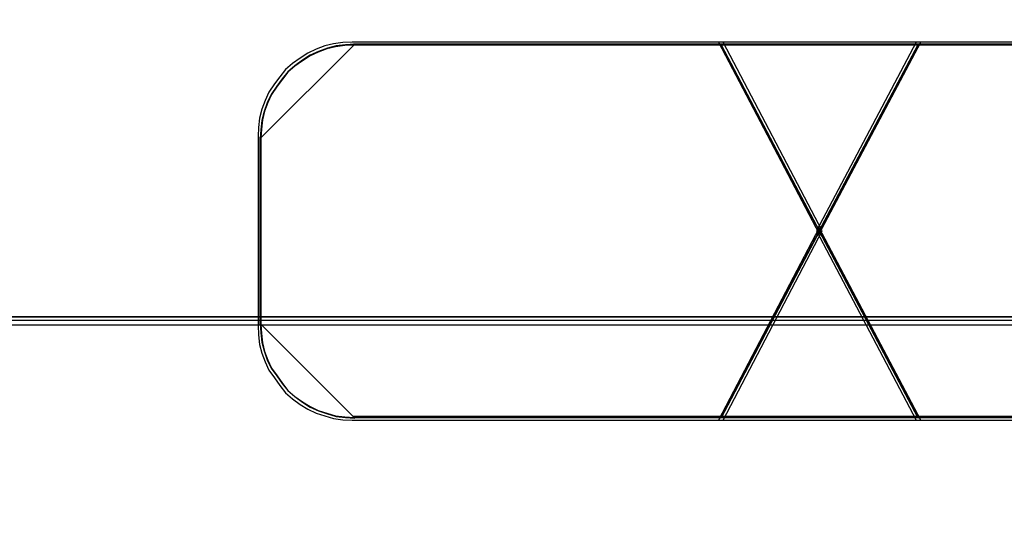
# Model space of a CAD drawing. Header units: millimetres. Extents: x -1290 to 1795, y -4192 to -1311.
# Tile 346 of 656: x 1536.36 to 1538.49, y -3717.61 to -3716.55. Entities that reach past the tile are written whole.
import ezdxf

# ---------------------------------------------------------------- set-up
doc = ezdxf.new("R2010")
doc.units = ezdxf.units.MM
doc.layers.add('30', color=7, linetype='Continuous')
doc.layers.add('45', color=7, linetype='Continuous')
doc.layers.add('Aparatura', color=7, linetype='Continuous', lineweight=13)

# ---------------------------------------------------------------- blocks, each defined once
blk = doc.blocks.new('*U241')
at = {"layer": '30', "color": 7}
for points in [[(764.797637, -562.409592), (117.203183, -562.409592), (117.203183, -563.929167), (117.203183, -584.997873), (117.203183, -586.476379), (764.797637, -586.476379), (764.797637, -584.997873), (764.797637, -563.929167), (764.797637, -562.409592)], [(117.203183, -586.390201), (764.797637, -586.390201), (117.203183, -586.390201)], [(764.797637, -586.390201), (117.203183, -586.390201), (117.203183, -587.886334), (117.203183, -589.465585), (117.203183, -592.000698), (764.797637, -592.000698), (764.797637, -589.465585), (764.797637, -587.886334), (764.797637, -586.390201)], [(764.754661, -586.431495), (117.246158, -586.431495), (117.246158, -587.905125), (117.246158, -589.460624), (117.246158, -591.957609), (764.754661, -591.957609), (764.754661, -589.460624), (764.754661, -587.905125), (764.754661, -586.431495)]]:
    blk.add_lwpolyline(points, close=True, dxfattribs=at)
blk = doc.blocks.new('*U244')
at = {"layer": '45', "color": 3}
for points in [[(197.395461, -587.548208), (198.462719, -585.50661), (197.395461, -583.470948), (193.397664, -583.470948), (193.297425, -583.476883), (193.197185, -583.488752), (193.102842, -583.512492), (193.008498, -583.548101), (192.920052, -583.589645), (192.837501, -583.643059), (192.754951, -583.702408), (192.678297, -583.767691), (192.619332, -583.844845), (192.560368, -583.921998), (192.501403, -584.011021), (192.460128, -584.100045), (192.424749, -584.195003), (192.401164, -584.289961), (192.389371, -584.390854), (192.383474, -584.485812), (192.383474, -586.527409), (192.389371, -586.628302), (192.401164, -586.729195), (192.424749, -586.824153), (192.460128, -586.919111), (192.501403, -587.008134), (192.560368, -587.091222), (192.619332, -587.174311), (192.678297, -587.251464), (192.754951, -587.316748), (192.837501, -587.376096), (192.920052, -587.42951), (193.008498, -587.471054), (193.102842, -587.500729), (193.197185, -587.530403), (193.297425, -587.542273), (193.397664, -587.548208), (197.395461, -587.548208)], [(197.395461, -587.548208), (198.462719, -585.50661), (197.395461, -583.470948), (193.397664, -583.470948), (193.297425, -583.476883), (193.197185, -583.488752), (193.102842, -583.512492), (193.008498, -583.548101), (192.920052, -583.589645), (192.837501, -583.643059), (192.754951, -583.702408), (192.678297, -583.767691), (192.619332, -583.844845), (192.560368, -583.921998), (192.501403, -584.011021), (192.460128, -584.100045), (192.424749, -584.195003), (192.401164, -584.289961), (192.389371, -584.390854), (192.383474, -584.485812), (192.383474, -586.527409), (192.389371, -586.628302), (192.401164, -586.729195), (192.424749, -586.824153), (192.460128, -586.919111), (192.501403, -587.008134), (192.560368, -587.091222), (192.619332, -587.174311), (192.678297, -587.251464), (192.754951, -587.316748), (192.837501, -587.376096), (192.920052, -587.42951), (193.008498, -587.471054), (193.102842, -587.500729), (193.197185, -587.530403), (193.297425, -587.542273), (193.397664, -587.548208), (197.395461, -587.548208)], [(197.395461, -587.548208), (198.462719, -585.50661), (197.395461, -583.470948), (193.397664, -583.470948), (193.297425, -583.476883), (193.197185, -583.488752), (193.102842, -583.512492), (193.008498, -583.548101), (192.920052, -583.589645), (192.837501, -583.643059), (192.754951, -583.702408), (192.678297, -583.767691), (192.619332, -583.844845), (192.560368, -583.921998), (192.501403, -584.011021), (192.460128, -584.100045), (192.424749, -584.195003), (192.401164, -584.289961), (192.389371, -584.390854), (192.383474, -584.485812), (192.383474, -586.527409), (192.389371, -586.628302), (192.401164, -586.729195), (192.424749, -586.824153), (192.460128, -586.919111), (192.501403, -587.008134), (192.560368, -587.091222), (192.619332, -587.174311), (192.678297, -587.251464), (192.754951, -587.316748), (192.837501, -587.376096), (192.920052, -587.42951), (193.008498, -587.471054), (193.102842, -587.500729), (193.197185, -587.530403), (193.297425, -587.542273), (193.397664, -587.548208), (197.395461, -587.548208)], [(197.395461, -583.470948), (193.397664, -583.470948), (193.297425, -583.476883), (193.197185, -583.488752), (193.102842, -583.512492), (193.008498, -583.548101), (192.920052, -583.589645), (192.837501, -583.643059), (192.754951, -583.702408), (192.678297, -583.767691), (192.619332, -583.844845), (192.560368, -583.921998), (192.501403, -584.011021), (192.460128, -584.100045), (192.424749, -584.195003), (192.401164, -584.289961), (192.389371, -584.390854), (192.383474, -584.485812), (192.383474, -586.527409), (192.389371, -586.628302), (192.401164, -586.729195), (192.424749, -586.824153), (192.460128, -586.919111), (192.501403, -587.008134), (192.560368, -587.091222), (192.619332, -587.174311), (192.678297, -587.251464), (192.754951, -587.316748), (192.837501, -587.376096), (192.920052, -587.42951), (193.008498, -587.471054), (193.102842, -587.500729), (193.197185, -587.530403), (193.297425, -587.542273), (193.397664, -587.548208), (197.395461, -587.548208), (198.462719, -585.50661), (197.395461, -583.470948)], [(198.462719, -585.50661), (197.395461, -583.470948), (193.397664, -583.470948), (193.297425, -583.476883), (193.197185, -583.488752), (193.102842, -583.512492), (193.008498, -583.548101), (192.920052, -583.589645), (192.837501, -583.643059), (192.754951, -583.702408), (192.678297, -583.767691), (192.619332, -583.844845), (192.560368, -583.921998), (192.501403, -584.011021), (192.460128, -584.100045), (192.424749, -584.195003), (192.401164, -584.289961), (192.389371, -584.390854), (192.383474, -584.485812), (192.383474, -586.527409), (192.389371, -586.628302), (192.401164, -586.729195), (192.424749, -586.824153), (192.460128, -586.919111), (192.501403, -587.008134), (192.560368, -587.091222), (192.619332, -587.174311), (192.678297, -587.251464), (192.754951, -587.316748), (192.837501, -587.376096), (192.920052, -587.42951), (193.008498, -587.471054), (193.102842, -587.500729), (193.197185, -587.530403), (193.297425, -587.542273), (193.397664, -587.548208), (197.395461, -587.548208), (198.462719, -585.50661)], [(197.395461, -587.548208), (198.462719, -585.50661), (197.395461, -583.470948), (193.397664, -583.470948), (193.297425, -583.476883), (193.197185, -583.488752), (193.102842, -583.512492), (193.008498, -583.548101), (192.920052, -583.589645), (192.837501, -583.643059), (192.754951, -583.702408), (192.678297, -583.767691), (192.619332, -583.844845), (192.560368, -583.921998), (192.501403, -584.011021), (192.460128, -584.100045), (192.424749, -584.195003), (192.401164, -584.289961), (192.389371, -584.390854), (192.383474, -584.485812), (192.383474, -586.527409), (192.389371, -586.628302), (192.401164, -586.729195), (192.424749, -586.824153), (192.460128, -586.919111), (192.501403, -587.008134), (192.560368, -587.091222), (192.619332, -587.174311), (192.678297, -587.251464), (192.754951, -587.316748), (192.837501, -587.376096), (192.920052, -587.42951), (193.008498, -587.471054), (193.102842, -587.500729), (193.197185, -587.530403), (193.297425, -587.542273), (193.397664, -587.548208), (197.395461, -587.548208)], [(197.343565, -583.470948), (198.431064, -585.539201), (199.524572, -583.470948), (197.343565, -583.470948)], [(199.524572, -583.470948), (197.343565, -583.470948), (198.431064, -585.539201), (199.524572, -583.470948)], [(198.431064, -585.539201), (199.524572, -583.470948), (197.343565, -583.470948), (198.431064, -585.539201)], [(199.524572, -583.470948), (197.343565, -583.470948), (198.431064, -585.539201), (199.524572, -583.470948)], [(199.524572, -583.470948), (197.343565, -583.470948), (198.431064, -585.539201), (199.524572, -583.470948)], [(199.524572, -583.470948), (197.343565, -583.470948), (198.431064, -585.539201), (199.524572, -583.470948)], [(199.524572, -583.470948), (197.343565, -583.470948), (198.431064, -585.539201), (199.524572, -583.470948)], [(193.427421, -583.494287), (193.326541, -583.50023), (193.225661, -583.512115), (193.130715, -583.535885), (193.035769, -583.57154), (192.946757, -583.613138), (192.86368, -583.666621), (192.780602, -583.726046), (192.703458, -583.791414), (192.644117, -583.868667), (192.584776, -583.94592), (192.525435, -584.035058), (192.483896, -584.124196), (192.448291, -584.219276), (192.424555, -584.314357), (192.412687, -584.41538), (192.406753, -584.51046), (193.427421, -583.494287)], [(197.375708, -587.517687), (198.432278, -585.507554), (197.375708, -583.503264), (193.417948, -583.503264), (193.318713, -583.509108), (193.219477, -583.520794), (193.126078, -583.544168), (193.03268, -583.579228), (192.945119, -583.620132), (192.863395, -583.672723), (192.781672, -583.731157), (192.705785, -583.795435), (192.647411, -583.871399), (192.589037, -583.947363), (192.530663, -584.035014), (192.489801, -584.122666), (192.454777, -584.21616), (192.431427, -584.309655), (192.419753, -584.408993), (192.413915, -584.502487), (192.413915, -586.51262), (192.419753, -586.611958), (192.431427, -586.711296), (192.454777, -586.804791), (192.489801, -586.898285), (192.530663, -586.985936), (192.589037, -587.067744), (192.647411, -587.149552), (192.705785, -587.225516), (192.781672, -587.289794), (192.863395, -587.348228), (192.945119, -587.400819), (193.03268, -587.441722), (193.126078, -587.470939), (193.219477, -587.500156), (193.318713, -587.511843), (193.417948, -587.517687), (197.375708, -587.517687)], [(197.375708, -587.517687), (198.432278, -585.507554), (197.375708, -583.503264), (193.417948, -583.503264), (193.318713, -583.509108), (193.219477, -583.520794), (193.126078, -583.544168), (193.03268, -583.579228), (192.945119, -583.620132), (192.863395, -583.672723), (192.781672, -583.731157), (192.705785, -583.795435), (192.647411, -583.871399), (192.589037, -583.947363), (192.530663, -584.035014), (192.489801, -584.122666), (192.454777, -584.21616), (192.431427, -584.309655), (192.419753, -584.408993), (192.413915, -584.502487), (192.413915, -586.51262), (192.419753, -586.611958), (192.431427, -586.711296), (192.454777, -586.804791), (192.489801, -586.898285), (192.530663, -586.985936), (192.589037, -587.067744), (192.647411, -587.149552), (192.705785, -587.225516), (192.781672, -587.289794), (192.863395, -587.348228), (192.945119, -587.400819), (193.03268, -587.441722), (193.126078, -587.470939), (193.219477, -587.500156), (193.318713, -587.511843), (193.417948, -587.517687), (197.375708, -587.517687)], [(197.375708, -587.517687), (198.432278, -585.507554), (197.375708, -583.503264), (193.417948, -583.503264), (193.318713, -583.509108), (193.219477, -583.520794), (193.126078, -583.544168), (193.03268, -583.579228), (192.945119, -583.620132), (192.863395, -583.672723), (192.781672, -583.731157), (192.705785, -583.795435), (192.647411, -583.871399), (192.589037, -583.947363), (192.530663, -584.035014), (192.489801, -584.122666), (192.454777, -584.21616), (192.431427, -584.309655), (192.419753, -584.408993), (192.413915, -584.502487), (192.413915, -586.51262), (192.419753, -586.611958), (192.431427, -586.711296), (192.454777, -586.804791), (192.489801, -586.898285), (192.530663, -586.985936), (192.589037, -587.067744), (192.647411, -587.149552), (192.705785, -587.225516), (192.781672, -587.289794), (192.863395, -587.348228), (192.945119, -587.400819), (193.03268, -587.441722), (193.126078, -587.470939), (193.219477, -587.500156), (193.318713, -587.511843), (193.417948, -587.517687), (197.375708, -587.517687)], [(197.375708, -583.503264), (193.417948, -583.503264), (193.318713, -583.509108), (193.219477, -583.520794), (193.126078, -583.544168), (193.03268, -583.579228), (192.945119, -583.620132), (192.863395, -583.672723), (192.781672, -583.731157), (192.705785, -583.795435), (192.647411, -583.871399), (192.589037, -583.947363), (192.530663, -584.035014), (192.489801, -584.122666), (192.454777, -584.21616), (192.431427, -584.309655), (192.419753, -584.408993), (192.413915, -584.502487), (192.413915, -586.51262), (192.419753, -586.611958), (192.431427, -586.711296), (192.454777, -586.804791), (192.489801, -586.898285), (192.530663, -586.985936), (192.589037, -587.067744), (192.647411, -587.149552), (192.705785, -587.225516), (192.781672, -587.289794), (192.863395, -587.348228), (192.945119, -587.400819), (193.03268, -587.441722), (193.126078, -587.470939), (193.219477, -587.500156), (193.318713, -587.511843), (193.417948, -587.517687), (197.375708, -587.517687), (198.432278, -585.507554), (197.375708, -583.503264)], [(198.432278, -585.507554), (197.375708, -583.503264), (193.417948, -583.503264), (193.318713, -583.509108), (193.219477, -583.520794), (193.126078, -583.544168), (193.03268, -583.579228), (192.945119, -583.620132), (192.863395, -583.672723), (192.781672, -583.731157), (192.705785, -583.795435), (192.647411, -583.871399), (192.589037, -583.947363), (192.530663, -584.035014), (192.489801, -584.122666), (192.454777, -584.21616), (192.431427, -584.309655), (192.419753, -584.408993), (192.413915, -584.502487), (192.413915, -586.51262), (192.419753, -586.611958), (192.431427, -586.711296), (192.454777, -586.804791), (192.489801, -586.898285), (192.530663, -586.985936), (192.589037, -587.067744), (192.647411, -587.149552), (192.705785, -587.225516), (192.781672, -587.289794), (192.863395, -587.348228), (192.945119, -587.400819), (193.03268, -587.441722), (193.126078, -587.470939), (193.219477, -587.500156), (193.318713, -587.511843), (193.417948, -587.517687), (197.375708, -587.517687), (198.432278, -585.507554)], [(197.375708, -587.517687), (198.432278, -585.507554), (197.375708, -583.503264), (193.417948, -583.503264), (193.318713, -583.509108), (193.219477, -583.520794), (193.126078, -583.544168), (193.03268, -583.579228), (192.945119, -583.620132), (192.863395, -583.672723), (192.781672, -583.731157), (192.705785, -583.795435), (192.647411, -583.871399), (192.589037, -583.947363), (192.530663, -584.035014), (192.489801, -584.122666), (192.454777, -584.21616), (192.431427, -584.309655), (192.419753, -584.408993), (192.413915, -584.502487), (192.413915, -586.51262), (192.419753, -586.611958), (192.431427, -586.711296), (192.454777, -586.804791), (192.489801, -586.898285), (192.530663, -586.985936), (192.589037, -587.067744), (192.647411, -587.149552), (192.705785, -587.225516), (192.781672, -587.289794), (192.863395, -587.348228), (192.945119, -587.400819), (193.03268, -587.441722), (193.126078, -587.470939), (193.219477, -587.500156), (193.318713, -587.511843), (193.417948, -587.517687), (197.375708, -587.517687)], [(203.45146, -583.494287), (193.411305, -583.494287), (203.45146, -583.494287)], [(197.366843, -583.494287), (199.501294, -587.524868), (197.366843, -583.494287)], [(199.501294, -583.494287), (197.366843, -587.524868), (199.501294, -583.494287)], [(197.374006, -583.503264), (198.431148, -585.506885), (199.494131, -583.503264), (197.374006, -583.503264)], [(199.494131, -583.503264), (197.374006, -583.503264), (198.431148, -585.506885), (199.494131, -583.503264)], [(198.431148, -585.506885), (199.494131, -583.503264), (197.374006, -583.503264), (198.431148, -585.506885)], [(199.494131, -583.503264), (197.374006, -583.503264), (198.431148, -585.506885), (199.494131, -583.503264)], [(199.494131, -583.503264), (197.374006, -583.503264), (198.431148, -585.506885), (199.494131, -583.503264)], [(199.494131, -583.503264), (197.374006, -583.503264), (198.431148, -585.506885), (199.494131, -583.503264)], [(199.494131, -583.503264), (197.374006, -583.503264), (198.431148, -585.506885), (199.494131, -583.503264)], [(192.406753, -584.494302), (192.406753, -586.519467), (192.406753, -584.494302)], [(199.524572, -587.548208), (198.431064, -585.474568), (197.343565, -587.548208), (199.524572, -587.548208)], [(199.524572, -587.548208), (198.431064, -585.474568), (197.343565, -587.548208), (199.524572, -587.548208)], [(199.524572, -587.548208), (198.431064, -585.474568), (197.343565, -587.548208), (199.524572, -587.548208)], [(199.524572, -587.548208), (198.431064, -585.474568), (197.343565, -587.548208), (199.524572, -587.548208)], [(199.524572, -587.548208), (198.431064, -585.474568), (197.343565, -587.548208), (199.524572, -587.548208)], [(199.524572, -587.548208), (198.431064, -585.474568), (197.343565, -587.548208), (199.524572, -587.548208)], [(199.524572, -587.548208), (198.431064, -585.474568), (197.343565, -587.548208), (199.524572, -587.548208)], [(199.494131, -587.517687), (198.431148, -585.506885), (197.374006, -587.517687), (199.494131, -587.517687)], [(199.494131, -587.517687), (198.431148, -585.506885), (197.374006, -587.517687), (199.494131, -587.517687)], [(199.494131, -587.517687), (198.431148, -585.506885), (197.374006, -587.517687), (199.494131, -587.517687)], [(199.494131, -587.517687), (198.431148, -585.506885), (197.374006, -587.517687), (199.494131, -587.517687)], [(199.494131, -587.517687), (198.431148, -585.506885), (197.374006, -587.517687), (199.494131, -587.517687)], [(199.494131, -587.517687), (198.431148, -585.506885), (197.374006, -587.517687), (199.494131, -587.517687)], [(199.494131, -587.517687), (198.431148, -585.506885), (197.374006, -587.517687), (199.494131, -587.517687)], [(192.406753, -586.503309), (192.412687, -586.604277), (192.424555, -586.705245), (192.448291, -586.800274), (192.483896, -586.895303), (192.525435, -586.984392), (192.584776, -587.067542), (192.644117, -587.150692), (192.703458, -587.227903), (192.780602, -587.293236), (192.86368, -587.352629), (192.946757, -587.406082), (193.035769, -587.447657), (193.130715, -587.477354), (193.225661, -587.50705), (193.326541, -587.518929), (193.427421, -587.524868), (192.406753, -586.503309)], [(203.45146, -587.506915), (193.411305, -587.506915), (203.45146, -587.506915)]]:
    blk.add_lwpolyline(points, close=True, dxfattribs=at)
for points in [[(203.464664, -583.470948), (199.473108, -583.470948), (198.400046, -585.50661), (198.400046, -585.50661), (199.473108, -587.548208), (203.464664, -587.548208)], [(203.464664, -583.470948), (199.473108, -583.470948), (198.400046, -585.50661), (199.473108, -587.548208), (203.464664, -587.548208)], [(203.464664, -583.470948), (199.473108, -583.470948), (198.400046, -585.50661), (198.400046, -585.50661), (199.473108, -587.548208), (203.464664, -587.548208)], [(203.464664, -583.470948), (199.473108, -583.470948), (199.473108, -583.470948), (198.400046, -585.50661), (199.473108, -587.548208), (203.464664, -587.548208)], [(203.464664, -583.470948), (199.473108, -583.470948), (199.473108, -583.470948), (198.400046, -585.50661), (199.473108, -587.548208), (203.464664, -587.548208)], [(203.464664, -583.470948), (199.473108, -583.470948), (198.400046, -585.50661), (199.473108, -587.548208), (203.464664, -587.548208)], [(203.444429, -583.503264), (199.492813, -583.503264), (198.430487, -585.507554), (198.430487, -585.507554), (199.492813, -587.517687), (203.444429, -587.517687)], [(203.444429, -583.503264), (199.492813, -583.503264), (198.430487, -585.507554), (199.492813, -587.517687), (203.444429, -587.517687)], [(203.444429, -583.503264), (199.492813, -583.503264), (198.430487, -585.507554), (198.430487, -585.507554), (199.492813, -587.517687), (203.444429, -587.517687)], [(203.444429, -583.503264), (199.492813, -583.503264), (199.492813, -583.503264), (198.430487, -585.507554), (199.492813, -587.517687), (203.444429, -587.517687)], [(203.444429, -583.503264), (199.492813, -583.503264), (199.492813, -583.503264), (198.430487, -585.507554), (199.492813, -587.517687), (203.444429, -587.517687)], [(203.444429, -583.503264), (199.492813, -583.503264), (198.430487, -585.507554), (199.492813, -587.517687), (203.444429, -587.517687)]]:
    blk.add_lwpolyline(points, dxfattribs=at)

msp = doc.modelspace()

# ---------------------------------------------------------------- block references
at = {"layer": 'Aparatura', "color": 7, "lineweight": 13, "xscale": 0.2, "yscale": 0.2, "zscale": 0.2}
for name, p in [('*U244', (1498.4004, -3599.902)), ('*U241', (1388.9844, -3599.9102))]:
    msp.add_blockref(name, p, dxfattribs=at)

doc.saveas('drawing.dxf')
